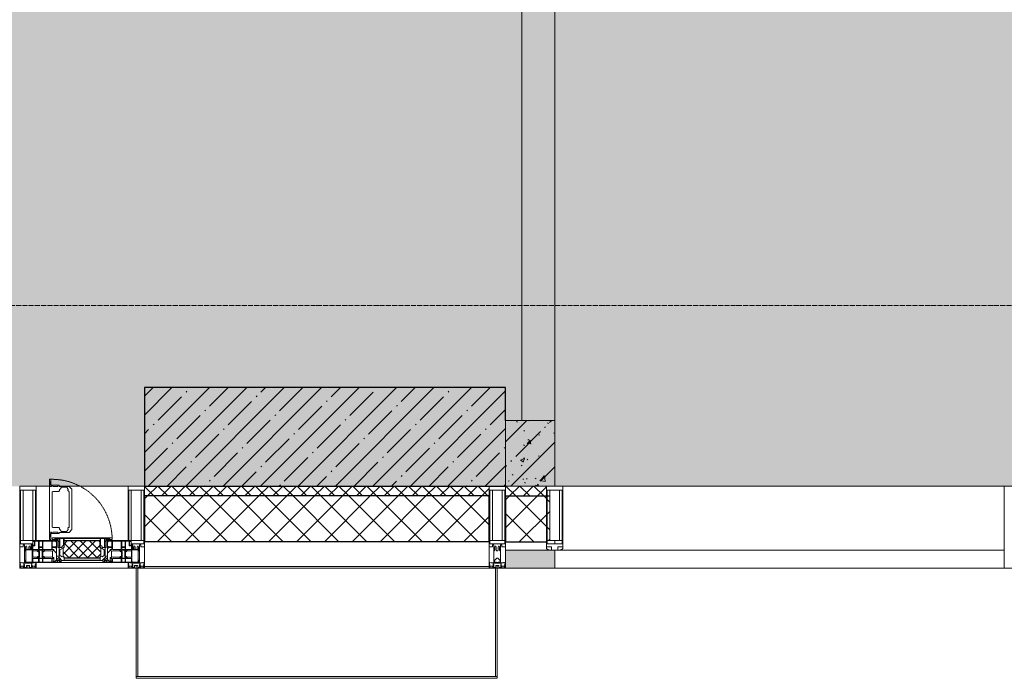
# Model space of a CAD drawing. Header units: millimetres. Extents: x -551130 to 178656, y -69521 to 202936.
# Tile 258 of 402: x -160983 to -157983, y 157134 to 159139. Entities that reach past the tile are written whole.
import ezdxf

# ---------------------------------------------------------------- set-up
doc = ezdxf.new("R2010")
doc.units = ezdxf.units.MM
doc.linetypes.add('-D1-02х01', pattern=[3, 2, -1])
doc.linetypes.add('-D1d1-15x02', pattern=[19, 15, -2, 0, -2])
for name, color, linetype, lineweight in [('_0', 7, 'Continuous', 13), ('A-COLS', 7, 'Continuous', 5), ('A-DETL-GENF', 7, 'Continuous', 5), ('A-GLAZ', 7, 'Continuous', 5), ('A-GLAZ-CURT', 8, 'Continuous', 5), ('A-GLAZ-CWMG', 8, 'Continuous', 5), ('A-WALL', 7, 'Continuous', 5), ('A-WALL-FNSH', 8, 'Continuous', 5), ('I-WALL', 7, 'Continuous', 5), ('S-COLS', 7, 'Continuous', 5), ('S-GRID', 7, 'Continuous', 5)]:
    doc.layers.add(name, color=color, linetype=linetype, lineweight=lineweight)
pattern_1 = [(45, (0, 0), (-21.213203, 21.213203), []), (135, (0, 0), (-21.213203, -21.213203), [])]
pattern_2 = [(45, (0, 0), (-42.42641, 42.42641), []), (135, (0, 0), (-42.42641, -42.42641), [])]

# ---------------------------------------------------------------- blocks, each defined once
blk = doc.blocks.new('Rectangular Mullion - 50Wx250H-V1-50_AS_M_L17')
at = {"layer": 'A-DETL-GENF'}
for p, q in [((-25, 84), (-25, 250)), ((-25, 250), (0, 250)), ((25, 250), (0, 250)), ((25, 65.2), (25, 250)), ((-23, 237.3), (0, 237.3)), ((-23, 237.3), (-23, 84)), ((-14.9, 84), (-14.9, 237.3)), ((23, 237.3), (0, 237.3)), ((14.9, 84), (14.9, 237.3)), ((23, 237.3), (23, 73.6)), ((0, 84), (-15, 84)), ((-0.5, 73.6), (-15, 73.6)), ((-10, 71.3), (-12, 71.3)), ((-10, 57.4), (-10, 71.3)), ((-7, 65.2), (-5.9, 67.3)), ((-7, 65.2), (-7, 57)), ((-4.1, 67.3), (-5.9, 67.3)), ((-4.1, 67.3), (-2.9, 65.1)), ((-2.9, 65.1), (-2.9, 57)), ((0, 84), (23, 84)), ((0.5, 73.6), (23, 73.6)), ((4.1, 67.3), (2.9, 65.1)), ((2.9, 65.1), (2.9, 57)), ((4.1, 67.3), (5.9, 67.3)), ((7, 65.2), (5.9, 67.3)), ((7, 65.2), (7, 54.7)), ((10, 71.3), (14, 71.3)), ((10, 53), (10, 71.3)), ((14, 71.3), (14, 65.2)), ((14, 65.2), (25, 65.2)), ((8.7, 53), (7, 54.7)), ((8.7, 53), (10, 53)), ((10, 53), (10, 17)), ((-23.8, 14.6), (-25, 14.2)), ((-25, 0), (-25, 14.2)), ((-23.8, 17), (-23.8, 14.6)), ((-22.5, 10.6), (-23.8, 14.6)), ((-22.5, 10.6), (-23.7, 9.9)), ((-23.7, 1.3), (-23.7, 9.9)), ((-23.7, 1.3), (-11.8, 1.3)), ((-23.2, 10.2), (-22.5, 8)), ((-22.5, 8), (-22.5, 4.5)), ((-21.3, 4.5), (-22.5, 4.5)), ((-22.3, 17), (-22.3, 16)), ((-22.3, 16), (-21.3, 16)), ((-19.9, 17), (-21.3, 16)), ((-21.3, 4.5), (-21.3, 6.5)), ((-21.3, 6.5), (-14.2, 6.5)), ((-7.4, 16.6), (-18.4, 16.6)), ((-14.2, 6.5), (-14.2, 4.5)), ((-13.2, 4.5), (-14.2, 4.5)), ((-13.2, 4.5), (-12.2, 7.2)), ((-12.7, 7.6), (-11.3, 11.4)), ((-12.7, 7.6), (-11.8, 6.9)), ((-12.2, 9), (-12.2, 14.8)), ((-12.2, 14.8), (0, 14.8)), ((-11.8, 1.3), (-11.8, 6.9)), ((-10.5, 11.2), (-11.3, 11.4)), ((-10.5, 1.5), (-10.5, 11.2)), ((-4.8, 1.5), (-10.5, 1.5)), ((0, 8), (-4.8, 8)), ((-4.8, 1.5), (-4.8, 8)), ((-2.6, 16.8), (0, 16.8)), ((2.6, 16.8), (0, 16.8)), ((0, 14.8), (0, 16.8)), ((0, 14.8), (0, 16.8)), ((12.2, 14.8), (0, 14.8)), ((0, 0), (0, 8)), ((0, 8), (4.8, 8)), ((0, 0), (0, 8)), ((4.8, 1.5), (4.8, 8)), ((4.8, 1.5), (10.5, 1.5)), ((8.5, 23), (6, 25.5)), ((6, 18), (7.4, 18)), ((7.4, 18), (7.4, 16.6)), ((7.4, 16.6), (18.4, 16.6)), ((7.5, 18.5), (8.5, 18.5)), ((7.5, 17), (7.5, 18.5)), ((10, 17), (7.5, 17)), ((8.5, 18.5), (8.5, 23)), ((10.5, 11.2), (11.3, 11.4)), ((10.5, 1.5), (10.5, 11.2)), ((12.7, 7.6), (11.3, 11.4)), ((12.7, 7.6), (11.8, 6.9)), ((11.8, 1.3), (11.8, 6.9)), ((23.7, 1.3), (11.8, 1.3)), ((12.2, 9), (12.2, 14.8)), ((13.2, 4.5), (12.2, 7.2)), ((13.2, 4.5), (14.2, 4.5)), ((21.3, 6.5), (14.2, 6.5)), ((14.2, 6.5), (14.2, 4.5)), ((18.4, 16.6), (19, 17.6)), ((19, 17.6), (21.3, 16)), ((22.3, 16), (21.3, 16)), ((21.3, 4.5), (21.3, 6.5)), ((21.3, 4.5), (22.5, 4.5)), ((22.3, 17), (22.3, 16)), ((22.3, 17), (23.8, 17)), ((22.5, 10.6), (23.8, 14.6)), ((22.5, 10.6), (23.7, 9.9)), ((23.2, 10.2), (22.5, 8)), ((22.5, 8), (22.5, 4.5)), ((23.7, 1.3), (23.7, 9.9)), ((23.8, 17), (23.8, 14.6)), ((23.8, 14.6), (25, 14.2)), ((25, 0), (25, 14.2)), ((-25, 0), (0, 0)), ((25, 0), (0, 0))]:
    blk.add_line(p, q, dxfattribs=at)
for centre, start, end in [((-0.5, 73.1), 360, 90), ((0.5, 73.1), 90, 180)]:
    blk.add_arc(centre, 0.5, start, end, dxfattribs=at)
blk = doc.blocks.new('Rectangular Mullion - R_StandardFrame_50Wx250H-3538113-50_AS_M_L17')
at = {"layer": 'A-GLAZ-CWMG', "lineweight": 9}
for p, q in [((-25, 84), (-25, 250)), ((-25, 250), (25, 250)), ((25, 250), (25, 0)), ((-25, 0), (-25, 17)), ((25, 0), (-25, 0))]:
    blk.add_line(p, q, dxfattribs=at)
blk = doc.blocks.new('A_PAN_Створка - 383мм-V32-50_AS_M_L17')
at = {"layer": 'A-GLAZ-CURT'}
h = blk.add_hatch(dxfattribs=at)
h.set_pattern_fill('FP_33', color=256, style=0, pattern_type=2)
h.set_pattern_definition([(225, (31460, -750), (14.142136, -14.142136), []), (315, (31460, -750), (14.142136, 14.142136), [])])
h.paths.add_polyline_path([(-54.5, -31.8), (-54.9, -34.1), (-57.2, -36.4), (-57.2, -60.8), (-54.6, -63.4), (-53.6, -82.7), (54.6, -81.8), (54.6, -63.4), (57.2, -60.8), (57.2, -36.4), (54.9, -34.1), (54.5, -31.8)])
at = {"layer": 'A-DETL-GENF'}
for p, q in [((-70, -32.1), (-61.4, -23.5)), ((61.4, -23.5), (-61.4, -23.5)), ((-54.9, -25.8), (-53.9, -24.8)), ((-54.9, -29.5), (-54.9, -25.8)), ((-53.9, -30.5), (-54.9, -29.5)), ((-53.9, -24.8), (53.9, -24.8)), ((54.9, -25.8), (53.9, -24.8)), ((53.9, -30.5), (54.9, -29.5)), ((54.9, -29.5), (54.9, -25.8)), ((70, -32.1), (61.4, -23.5)), ((-70, -62.5), (-70, -32.1)), ((-67.8, -38.3), (-65.7, -37.4)), ((-67.8, -55.7), (-67.8, -38.3)), ((-66, -56.5), (-67.8, -55.7)), ((-66, -56.5), (-62, -59.1)), ((-65.7, -37.4), (-60.8, -34.7)), ((-62, -59.1), (-60.7, -61)), ((-60.8, -34.7), (-57.3, -35.9)), ((-55.2, -33.8), (-57.3, -35.9)), ((-54.9, -34.1), (-57.2, -36.4)), ((-57.2, -36.4), (-57.2, -60.8)), ((-55.2, -33.8), (-54.8, -31.5)), ((-54.5, -31.8), (-54.9, -34.1)), ((0, -31.5), (-54.8, -31.5)), ((54.5, -31.8), (-54.5, -31.8)), ((53.9, -30.5), (-53.9, -30.5)), ((0, -31.5), (54.8, -31.5)), ((54.9, -34.1), (54.5, -31.8)), ((55.2, -33.8), (54.8, -31.5)), ((57.2, -36.4), (54.9, -34.1)), ((55.2, -33.8), (57.3, -35.9)), ((57.2, -60.8), (57.2, -36.4)), ((60.8, -34.7), (57.3, -35.9)), ((62, -59.1), (60.7, -61)), ((65.7, -37.4), (60.8, -34.7)), ((66, -56.5), (62, -59.1)), ((67.8, -38.3), (65.7, -37.4)), ((66, -56.5), (67.8, -55.7)), ((67.8, -55.7), (67.8, -38.3)), ((70, -62.5), (70, -32.1)), ((-91.5, -87.5), (-73.9, -87.5)), ((-91.5, -92), (-91.5, -87.5)), ((-83.4, -90.3), (-83.4, -87.5)), ((-73.9, -62.5), (-70, -62.5)), ((-73.9, -87.5), (-73.9, -62.5)), ((-69.4, -66.5), (-73.9, -66.5)), ((-73.9, -81.5), (-69.4, -81.5)), ((-69.4, -85.5), (-73.9, -85.5)), ((-69.4, -81.5), (-69.4, -66.5)), ((-69.4, -90.3), (-69.4, -85.5)), ((-61.7, -62.5), (-67.9, -62.5)), ((-67.9, -62.5), (-67.9, -89.3)), ((-67.9, -89.3), (-66.9, -90.3)), ((-61.7, -64.9), (-61.7, -62.5)), ((-60.1, -67.7), (-61.7, -64.9)), ((-60.7, -61), (-57.4, -61)), ((-56.4, -67.7), (-60.1, -67.7)), ((-57.4, -61), (-54.9, -63.5)), ((-57.4, -90.3), (-56.4, -89.4)), ((-57.2, -60.8), (-54.6, -63.4)), ((-56.4, -89.4), (-56.4, -67.7)), ((-54.9, -63.5), (-54.9, -81.9)), ((-54.9, -81.9), (-53.8, -83)), ((-54.9, -85.6), (-53.9, -84.6)), ((-54.9, -89.3), (-54.9, -85.6)), ((-53.9, -90.3), (-54.9, -89.3)), ((-54.6, -63.4), (-54.6, -81.8)), ((-54.6, -81.8), (-53.6, -82.7)), ((-53.9, -84.6), (53.9, -84.6)), ((53.8, -83), (-53.8, -83)), ((-53.6, -82.7), (53.6, -82.7)), ((53.6, -82.7), (54.6, -81.8)), ((54.9, -81.9), (53.8, -83)), ((54.9, -85.6), (53.9, -84.6)), ((53.9, -90.3), (54.9, -89.3)), ((54.6, -63.4), (57.2, -60.8)), ((54.6, -81.8), (54.6, -63.4)), ((57.4, -61), (54.9, -63.5)), ((54.9, -63.5), (54.9, -81.9)), ((54.9, -89.3), (54.9, -85.6)), ((56.4, -67.7), (60.1, -67.7)), ((56.4, -89.4), (56.4, -67.7)), ((57.4, -90.3), (56.4, -89.4)), ((60.7, -61), (57.4, -61)), ((60.1, -67.7), (61.7, -64.9)), ((61.7, -62.5), (67.9, -62.5)), ((61.7, -64.9), (61.7, -62.5)), ((67.9, -89.3), (66.9, -90.3)), ((67.9, -62.5), (67.9, -89.3)), ((69.4, -66.5), (73.9, -66.5)), ((69.4, -81.5), (69.4, -66.5)), ((73.9, -81.5), (69.4, -81.5)), ((69.4, -85.5), (73.9, -85.5)), ((69.4, -90.3), (69.4, -85.5)), ((73.9, -62.5), (70, -62.5)), ((73.9, -87.5), (73.9, -62.5)), ((91.5, -87.5), (73.9, -87.5)), ((83.4, -90.3), (83.4, -87.5)), ((91.5, -92), (91.5, -87.5)), ((-91.5, -92), (91.5, -92)), ((-83.4, -90.3), (-69.4, -90.3)), ((-66.9, -90.3), (-57.4, -90.3)), ((53.9, -90.3), (-53.9, -90.3)), ((66.9, -90.3), (57.4, -90.3)), ((83.4, -90.3), (69.4, -90.3))]:
    blk.add_line(p, q, dxfattribs=at)
at = {"layer": 'A-DETL-GENF', "color": 9, "true_color": 0xc8c8c8}
for p, q in [((95.1, -87.5), (95.1, -105.1)), ((99.6, -87.5), (95.1, -87.5)), ((99.6, -270.5), (99.6, -87.5)), ((39.7, -109), (31.1, -117.6)), ((31.1, -117.6), (31.1, -240.4)), ((70.1, -109), (39.7, -109)), ((45, -113.3), (42.3, -118.2)), ((42.3, -118.2), (43.5, -121.7)), ((45.9, -111.2), (45, -113.3)), ((63.3, -111.2), (45.9, -111.2)), ((64.1, -113), (63.3, -111.2)), ((64.1, -113), (66.7, -117)), ((66.7, -117), (68.6, -118.3)), ((68.6, -118.3), (68.6, -121.6)), ((70.1, -105.1), (70.1, -109)), ((95.1, -105.1), (70.1, -105.1)), ((74.1, -109.6), (74.1, -105.1)), ((89.1, -109.6), (74.1, -109.6)), ((89.1, -105.1), (89.1, -109.6)), ((93.1, -109.6), (93.1, -105.1)), ((97.9, -109.6), (93.1, -109.6)), ((97.9, -95.6), (95.1, -95.6)), ((97.9, -95.6), (97.9, -109.6)), ((41.4, -123.8), (39.1, -124.2)), ((39.1, -179), (39.1, -124.2)), ((41.4, -123.8), (43.5, -121.7)), ((68.6, -121.6), (71.1, -124.1)), ((71.1, -124.1), (89.5, -124.1)), ((89.5, -124.1), (90.6, -125.2)), ((90.6, -125.2), (90.6, -232.8)), ((39.1, -179), (39.1, -233.8)), ((41.4, -234.2), (39.1, -233.8)), ((41.4, -234.2), (43.5, -236.3)), ((42.3, -239.8), (43.5, -236.3)), ((45, -244.7), (42.3, -239.8)), ((66.7, -241), (68.6, -239.7)), ((68.6, -236.4), (71.1, -233.9)), ((68.6, -239.7), (68.6, -236.4)), ((71.1, -233.9), (89.5, -233.9)), ((89.5, -233.9), (90.6, -232.8)), ((39.7, -249), (31.1, -240.4)), ((70.1, -249), (39.7, -249)), ((45.9, -246.8), (45, -244.7)), ((63.3, -246.8), (45.9, -246.8)), ((64.1, -245), (63.3, -246.8)), ((64.1, -245), (66.7, -241)), ((70.1, -252.9), (70.1, -249)), ((95.1, -252.9), (70.1, -252.9)), ((74.1, -248.4), (74.1, -252.9)), ((89.1, -248.4), (74.1, -248.4)), ((89.1, -252.9), (89.1, -248.4)), ((93.1, -248.4), (93.1, -252.9)), ((97.9, -248.4), (93.1, -248.4)), ((95.1, -270.5), (95.1, -252.9)), ((97.9, -262.4), (95.1, -262.4)), ((97.9, -262.4), (97.9, -248.4)), ((99.6, -270.5), (95.1, -270.5))]:
    blk.add_line(p, q, dxfattribs=at)
at = {"layer": 'A-GLAZ'}
for p, q in [((-67.9, -17), (-171, -17)), ((-171, -17), (-171, -57)), ((-171, -18.5), (-153.5, -18.5)), ((-153.5, -18.5), (-152, -20)), ((-152, -20), (-152, -73.5)), ((-150.5, -17), (-150.5, -29.4)), ((-132.4, -18.6), (-150.5, -18.6)), ((-150.5, -29.4), (-132.4, -29.4)), ((-132.4, -29.4), (-132.4, -18.6)), ((-131, -18.2), (-131, -29.5)), ((-120.8, -18.2), (-131, -18.2)), ((-131, -29.5), (-120.8, -29.5)), ((-120.8, -18.2), (-120.8, -29.5)), ((-119.3, -18.6), (-92.5, -18.6)), ((-119.3, -29.4), (-119.3, -18.6)), ((-92.5, -29.4), (-119.3, -29.4)), ((-92.5, -18.6), (-92.5, -29.4)), ((-90.8, -18.5), (-90.8, -29.4)), ((-87.3, -18.5), (-90.8, -18.5)), ((-90.8, -29.4), (-85.9, -29.4)), ((-87.3, -20.4), (-87.3, -18.5)), ((-87.3, -20.4), (-87.3, -21.9)), ((-84.8, -20.4), (-87.3, -20.4)), ((-87.3, -21.9), (-85.9, -21.9)), ((-85.9, -18.2), (-85.9, -20.4)), ((-75.9, -18.2), (-85.9, -18.2)), ((-85.9, -21.9), (-85.9, -29.4)), ((-85.9, -29.4), (-85.9, -32.5)), ((-83.4, -20.4), (-84.8, -20.4)), ((-70, -33.8), (-83.4, -20.4)), ((-78, -84), (-78, -23.5)), ((-78, -23.5), (-67.9, -23.5)), ((-75.9, -21.5), (-75.9, -18.2)), ((-75.9, -21.5), (-75.9, -23.5)), ((-74.9, -21.5), (-75.9, -21.5)), ((-75.9, -23.5), (-73, -23.5)), ((-74.9, -17.9), (-74.9, -21.5)), ((-68.9, -17.9), (-74.9, -17.9)), ((-67.2, -29.3), (-73, -23.5)), ((-61.4, -23.5), (-70, -32.1)), ((-68.9, -21.5), (-68.9, -17.9)), ((-67.9, -21.5), (-68.9, -21.5)), ((67.9, -17), (-67.9, -17)), ((-61.4, -23.5), (-67.9, -17)), ((-67.9, -17), (-67.9, -23.5)), ((-67.9, -17), (67.9, -17)), ((-67.9, -21.5), (-67.9, -23.5)), ((-67.9, -23.5), (-64.6, -26.8)), ((-67.9, -23.5), (-64.6, -26.8)), ((-64.6, -26.8), (-67.2, -29.3)), ((-64.6, -26.8), (-61.4, -23.5)), ((61.4, -23.5), (-61.4, -23.5)), ((67.9, -17), (61.4, -23.5)), ((70, -32.1), (61.4, -23.5)), ((61.4, -23.5), (64.6, -26.8)), ((67.9, -23.5), (64.6, -26.8)), ((64.6, -26.8), (67.9, -23.5)), ((64.6, -26.8), (67.2, -29.3)), ((67.2, -29.3), (73, -23.5)), ((67.9, -23.5), (67.9, -17)), ((171, -17), (67.9, -17)), ((67.9, -21.5), (67.9, -23.5)), ((67.9, -21.5), (68.9, -21.5)), ((67.9, -23.5), (78, -23.5)), ((68.9, -17.9), (74.9, -17.9)), ((68.9, -21.5), (68.9, -17.9)), ((70, -33.8), (83.4, -20.4)), ((75.9, -23.5), (73, -23.5)), ((74.9, -17.9), (74.9, -21.5)), ((74.9, -21.5), (75.9, -21.5)), ((75.9, -18.2), (85.9, -18.2)), ((75.9, -21.5), (75.9, -18.2)), ((75.9, -21.5), (75.9, -23.5)), ((78, -23.5), (78, -84)), ((83.4, -20.4), (84.8, -20.4)), ((84.8, -20.4), (87.3, -20.4)), ((85.9, -18.2), (85.9, -20.4)), ((85.9, -21.9), (85.9, -29.4)), ((87.3, -21.9), (85.9, -21.9)), ((85.9, -29.4), (85.9, -32.5)), ((90.8, -29.4), (85.9, -29.4)), ((87.3, -18.5), (90.8, -18.5)), ((87.3, -20.4), (87.3, -18.5)), ((87.3, -20.4), (87.3, -21.9)), ((90.8, -18.5), (90.8, -29.4)), ((92.5, -18.6), (92.5, -29.4)), ((119.3, -18.6), (92.5, -18.6)), ((92.5, -29.4), (119.3, -29.4)), ((119.3, -29.4), (119.3, -18.6)), ((120.8, -18.2), (120.8, -29.5)), ((120.8, -18.2), (131, -18.2)), ((131, -29.5), (120.8, -29.5)), ((131, -18.2), (131, -29.5)), ((132.4, -18.6), (150.5, -18.6)), ((132.4, -29.4), (132.4, -18.6)), ((150.5, -29.4), (132.4, -29.4)), ((150.5, -17), (150.5, -29.4)), ((153.5, -18.5), (152, -20)), ((152, -20), (152, -73.5)), ((171, -18.5), (153.5, -18.5)), ((171, -57), (171, -17)), ((-171, -55.5), (-152, -55.5)), ((-171, -57), (-156, -57)), ((-153, -60), (-153, -73.5)), ((-150.5, -33.6), (-150.5, -68)), ((-136.3, -33.6), (-150.5, -33.6)), ((-136.4, -52.4), (-150.5, -52.4)), ((-150.5, -56.6), (-132.4, -56.6)), ((-137.2, -31), (-135.8, -35)), ((-132.5, -31), (-137.2, -31)), ((-137.2, -54.8), (-135.8, -50.8)), ((-132.5, -54.8), (-137.2, -54.8)), ((-132.1, -36.8), (-135.8, -35)), ((-132.1, -49), (-135.8, -50.8)), ((-132.5, -31.9), (-133.4, -33.7)), ((-133.4, -33.7), (-130.1, -35.3)), ((-133.4, -52), (-130.1, -50.4)), ((-132.5, -53.8), (-133.4, -52)), ((-132.5, -31.9), (-132.5, -31)), ((-132.5, -53.8), (-132.5, -54.8)), ((-132.4, -56.6), (-132.4, -82.5)), ((-132.1, -49), (-132.1, -36.8)), ((-131, -30.9), (-131, -33)), ((-120.8, -30.9), (-131, -30.9)), ((-129.4, -34.6), (-131, -33)), ((-129.4, -51.1), (-131, -52.7)), ((-131, -55.1), (-131, -52.7)), ((-120.8, -55.1), (-131, -55.1)), ((-131, -56.5), (-131, -62.6)), ((-131, -56.5), (-120.8, -56.5)), ((-130.1, -35.3), (-129.4, -34.6)), ((-130.1, -35.3), (-130.1, -50.4)), ((-130.1, -50.4), (-129.4, -51.1)), ((-122.4, -34.6), (-120.8, -33)), ((-121.7, -35.3), (-122.4, -34.6)), ((-121.7, -50.4), (-122.4, -51.1)), ((-122.4, -51.1), (-120.8, -52.7)), ((-118.4, -33.7), (-121.7, -35.3)), ((-121.7, -35.3), (-121.7, -50.4)), ((-118.4, -52), (-121.7, -50.4)), ((-120.8, -30.9), (-120.8, -33)), ((-120.8, -55.1), (-120.8, -52.7)), ((-120.8, -56.5), (-120.8, -62.6)), ((-119.7, -36.8), (-115.9, -35)), ((-119.7, -49), (-119.7, -36.8)), ((-119.7, -49), (-115.9, -50.8)), ((-119.3, -31), (-114.6, -31)), ((-119.3, -31.9), (-119.3, -31)), ((-119.3, -31.9), (-118.4, -33.7)), ((-119.3, -53.8), (-118.4, -52)), ((-119.3, -53.8), (-119.3, -54.8)), ((-119.3, -54.8), (-114.6, -54.8)), ((-119.3, -56.6), (-119.3, -82.5)), ((-92.5, -56.6), (-119.3, -56.6)), ((-114.6, -31), (-115.9, -35)), ((-114.6, -54.8), (-115.9, -50.8)), ((-94.1, -33.5), (-115.4, -33.5)), ((-94.1, -52.5), (-115.3, -52.5)), ((-89.9, -35.1), (-94.1, -33.5)), ((-89.9, -50.9), (-94.1, -52.5)), ((-92.5, -56.6), (-92.5, -82.5)), ((-90.8, -56.6), (-85.9, -56.6)), ((-90.8, -62.7), (-90.8, -56.6)), ((-89.9, -32.5), (-89.9, -35.1)), ((-85.9, -32.5), (-89.9, -32.5)), ((-89.9, -35.1), (-89.9, -50.9)), ((-89.9, -52.2), (-89.9, -50.9)), ((-89.9, -52.2), (-88.6, -53.5)), ((-85.9, -53.5), (-88.6, -53.5)), ((-85.9, -53.5), (-78, -45.6)), ((-85.9, -56.6), (-85.9, -53.5)), ((-78, -36.8), (-70, -36.8)), ((-78, -45.6), (-78, -36.8)), ((-70, -32.1), (-70, -62.5)), ((-70, -36.8), (-70, -33.8)), ((70, -62.5), (70, -32.1)), ((70, -36.8), (70, -33.8)), ((78, -36.8), (70, -36.8)), ((78, -45.6), (78, -36.8)), ((85.9, -53.5), (78, -45.6)), ((85.9, -32.5), (89.9, -32.5)), ((85.9, -53.5), (88.6, -53.5)), ((85.9, -56.6), (85.9, -53.5)), ((90.8, -56.6), (85.9, -56.6)), ((89.9, -52.2), (88.6, -53.5)), ((89.9, -32.5), (89.9, -35.1)), ((89.9, -35.1), (94.1, -33.5)), ((89.9, -35.1), (89.9, -50.9)), ((89.9, -50.9), (94.1, -52.5)), ((89.9, -52.2), (89.9, -50.9)), ((90.8, -62.7), (90.8, -56.6)), ((92.5, -56.6), (119.3, -56.6)), ((92.5, -56.6), (92.5, -82.5)), ((94.1, -33.5), (115.4, -33.5)), ((94.1, -52.5), (115.3, -52.5)), ((114.6, -31), (115.9, -35)), ((119.3, -31), (114.6, -31)), ((114.6, -54.8), (115.9, -50.8)), ((119.3, -54.8), (114.6, -54.8)), ((119.7, -36.8), (115.9, -35)), ((119.7, -49), (115.9, -50.8)), ((119.3, -31.9), (118.4, -33.7)), ((118.4, -33.7), (121.7, -35.3)), ((118.4, -52), (121.7, -50.4)), ((119.3, -53.8), (118.4, -52)), ((119.3, -31.9), (119.3, -31)), ((119.3, -53.8), (119.3, -54.8)), ((119.3, -56.6), (119.3, -82.5)), ((119.7, -49), (119.7, -36.8)), ((120.8, -30.9), (120.8, -33)), ((120.8, -30.9), (131, -30.9)), ((122.4, -34.6), (120.8, -33)), ((122.4, -51.1), (120.8, -52.7)), ((120.8, -55.1), (120.8, -52.7)), ((120.8, -55.1), (131, -55.1)), ((120.8, -56.5), (120.8, -62.6)), ((131, -56.5), (120.8, -56.5)), ((121.7, -35.3), (122.4, -34.6)), ((121.7, -35.3), (121.7, -50.4)), ((121.7, -50.4), (122.4, -51.1)), ((129.4, -34.6), (131, -33)), ((130.1, -35.3), (129.4, -34.6)), ((130.1, -50.4), (129.4, -51.1)), ((129.4, -51.1), (131, -52.7)), ((133.4, -33.7), (130.1, -35.3)), ((130.1, -35.3), (130.1, -50.4)), ((133.4, -52), (130.1, -50.4)), ((131, -30.9), (131, -33)), ((131, -55.1), (131, -52.7)), ((131, -56.5), (131, -62.6)), ((132.1, -36.8), (135.8, -35)), ((132.1, -49), (132.1, -36.8)), ((132.1, -49), (135.8, -50.8)), ((150.5, -56.6), (132.4, -56.6)), ((132.4, -56.6), (132.4, -82.5)), ((132.5, -31), (137.2, -31)), ((132.5, -31.9), (132.5, -31)), ((132.5, -31.9), (133.4, -33.7)), ((132.5, -53.8), (133.4, -52)), ((132.5, -53.8), (132.5, -54.8)), ((132.5, -54.8), (137.2, -54.8)), ((137.2, -31), (135.8, -35)), ((137.2, -54.8), (135.8, -50.8)), ((136.3, -33.6), (150.5, -33.6)), ((136.4, -52.4), (150.5, -52.4)), ((150.5, -33.6), (150.5, -68)), ((171, -55.5), (152, -55.5)), ((153, -73.5), (153, -60)), ((156, -57), (171, -57)), ((-153, -73.5), (-150, -73.5)), ((-150.5, -68), (-143.5, -68)), ((-150.5, -69.5), (-150.5, -73.5)), ((-145, -69.5), (-150.5, -69.5)), ((-150, -73.5), (-150, -84)), ((-150, -84), (-78, -84)), ((-148.5, -81), (-148.5, -82.5)), ((-143.5, -81), (-148.5, -81)), ((-148.5, -82.5), (-132.4, -82.5)), ((-145, -69.5), (-145, -79.5)), ((-143.5, -68), (-143.5, -81)), ((-120.8, -62.6), (-131, -62.6)), ((-131, -64.6), (-120.8, -64.6)), ((-131, -82.5), (-131, -64.6)), ((-131, -82.5), (-120.8, -82.5)), ((-120.8, -82.5), (-120.8, -64.6)), ((-119.3, -82.5), (-92.5, -82.5)), ((-73.9, -87.5), (-91.5, -87.5)), ((-91.5, -87.5), (-91.5, -92)), ((-80.4, -62.7), (-90.8, -62.7)), ((-90.8, -64.6), (-90.8, -82.5)), ((-80.1, -64.6), (-90.8, -64.6)), ((-90.8, -82.5), (-79.5, -82.5)), ((-78, -84), (-85, -84)), ((-85, -84), (-85, -87.5)), ((-85, -87.5), (-78, -87.5)), ((-80.4, -61.1), (-80.4, -62.7)), ((-78, -61.1), (-80.4, -61.1)), ((-80.1, -66.1), (-80.1, -64.6)), ((-78, -66.1), (-80.1, -66.1)), ((-79.5, -80.6), (-78, -80.6)), ((-79.5, -82.5), (-79.5, -80.6)), ((-78, -66.1), (-78, -61.1)), ((-78, -87.5), (-78, -84)), ((-78, -84), (-73.9, -84)), ((-70, -62.5), (-73.9, -62.5)), ((-73.9, -62.5), (-73.9, -87.5)), ((73.9, -62.5), (70, -62.5)), ((73.9, -87.5), (73.9, -62.5)), ((73.9, -84), (78, -84)), ((91.5, -87.5), (73.9, -87.5)), ((78, -61.1), (80.4, -61.1)), ((78, -66.1), (78, -61.1)), ((78, -66.1), (80.1, -66.1)), ((79.5, -80.6), (78, -80.6)), ((78, -87.5), (78, -84)), ((78, -84), (85, -84)), ((78, -84), (150, -84)), ((85, -87.5), (78, -87.5)), ((79.5, -82.5), (79.5, -80.6)), ((90.8, -82.5), (79.5, -82.5)), ((80.1, -64.6), (90.8, -64.6)), ((80.1, -66.1), (80.1, -64.6)), ((80.4, -61.1), (80.4, -62.7)), ((80.4, -62.7), (90.8, -62.7)), ((85, -84), (85, -87.5)), ((90.8, -64.6), (90.8, -82.5)), ((91.5, -92), (91.5, -87.5)), ((119.3, -82.5), (92.5, -82.5)), ((120.8, -62.6), (131, -62.6)), ((120.8, -82.5), (120.8, -64.6)), ((131, -64.6), (120.8, -64.6)), ((131, -82.5), (120.8, -82.5)), ((131, -82.5), (131, -64.6)), ((148.5, -82.5), (132.4, -82.5)), ((143.5, -68), (143.5, -81)), ((150.5, -68), (143.5, -68)), ((143.5, -81), (148.5, -81)), ((145, -69.5), (150.5, -69.5)), ((145, -69.5), (145, -79.5)), ((148.5, -81), (148.5, -82.5)), ((150, -84), (150, -73.5)), ((150, -73.5), (153, -73.5)), ((150.5, -69.5), (150.5, -73.5)), ((-91.5, -92), (91.5, -92))]:
    blk.add_line(p, q, dxfattribs=at)
for centre, start, end in [((-156, -60), 0, 90), ((156, -60), 90, 180)]:
    blk.add_arc(centre, 3, start, end, dxfattribs=at)
at = {"layer": 'A-GLAZ', "linetype": '-D1-02х01'}
blk.add_arc((91.4, -87.5), 183, 181.4091, 271.1445, dxfattribs=at)
blk = doc.blocks.new('Rectangular Mullion - R_StandardFrame_50Wx250H-3323618-50_AS_M_L17')
at = {"layer": 'A-GLAZ-CWMG'}
for p, q in [((37450, 1250), (37450, 1039.9)), ((37700, 1250), (37700, 970)), ((37450, 1010.4), (37450, 970))]:
    blk.add_line(p, q, dxfattribs=at)
blk = doc.blocks.new('System Panel - A_PAN_Glass-5028120-50_AS_M_L17')
at = {"layer": 'A-GLAZ-CURT'}
for p, q in [((685, 0), (-685, 0)), ((-685, 0), (-685, -55)), ((685, -55), (685, 0)), ((-685, -55), (671, -55))]:
    blk.add_line(p, q, dxfattribs=at)
blk = doc.blocks.new('Rectangular Mullion - R_StandardFrame_50Wx250H-3342548-50_AS_M_L17')
at = {"layer": 'A-GLAZ-CWMG'}
blk.add_line((32925, -500), (34270, -500), dxfattribs=at)
blk = doc.blocks.new('Rectangular Mullion - 50Wx250H-2623690-50_AS_M_L17')
at = {"layer": 'A-DETL-GENF'}
for p, q in [((-25, 65.2), (-25, 250)), ((-25, 250), (0, 250)), ((25, 250), (0, 250)), ((25, 65.2), (25, 250)), ((-23, 237.3), (0, 237.3)), ((-23, 237.3), (-23, 73.6)), ((-14.9, 84), (-14.9, 237.3)), ((23, 237.3), (0, 237.3)), ((14.9, 84), (14.9, 237.3)), ((23, 237.3), (23, 73.6)), ((-14, 65.2), (-25, 65.2)), ((0, 84), (-23, 84)), ((-0.5, 73.6), (-23, 73.6)), ((-14, 71.3), (-14, 65.2)), ((-10, 71.3), (-14, 71.3)), ((-10, 53), (-10, 71.3)), ((-7, 65.2), (-5.9, 67.3)), ((-7, 65.2), (-7, 54.7)), ((-4.1, 67.3), (-5.9, 67.3)), ((-4.1, 67.3), (-2.9, 65.1)), ((-2.9, 65.1), (-2.9, 54.6)), ((0, 84), (23, 84)), ((0.5, 73.6), (23, 73.6)), ((4.1, 67.3), (2.9, 65.1)), ((2.9, 65.1), (2.9, 54.6)), ((4.1, 67.3), (5.9, 67.3)), ((7, 65.2), (5.9, 67.3)), ((7, 65.2), (7, 54.7)), ((10, 71.3), (14, 71.3)), ((10, 53), (10, 71.3)), ((14, 71.3), (14, 65.2)), ((14, 65.2), (25, 65.2)), ((-8.7, 53), (-10, 53)), ((-10, 53), (-10, 17)), ((-8.7, 53), (-7, 54.7)), ((-1.3, 53), (-2.9, 54.6)), ((0, 53), (-1.3, 53)), ((0, 53), (1.3, 53)), ((1.3, 53), (2.9, 54.6)), ((8.7, 53), (7, 54.7)), ((8.7, 53), (10, 53)), ((10, 53), (10, 17)), ((-23.8, 14.6), (-25, 14.2)), ((-25, 0), (-25, 14.2)), ((-22.3, 17), (-23.8, 17)), ((-23.8, 17), (-23.8, 14.6)), ((-22.5, 10.6), (-23.8, 14.6)), ((-22.5, 10.6), (-23.7, 9.9)), ((-23.7, 1.3), (-23.7, 9.9)), ((-23.7, 1.3), (-11.8, 1.3)), ((-23.2, 10.2), (-22.5, 8)), ((-22.5, 8), (-22.5, 4.5)), ((-21.3, 4.5), (-22.5, 4.5)), ((-22.3, 17), (-22.3, 16)), ((-22.3, 16), (-21.3, 16)), ((-19, 17.6), (-21.3, 16)), ((-21.3, 4.5), (-21.3, 6.5)), ((-21.3, 6.5), (-14.2, 6.5)), ((-18.4, 16.6), (-19, 17.6)), ((-7.4, 16.6), (-18.4, 16.6)), ((-14.2, 6.5), (-14.2, 4.5)), ((-13.2, 4.5), (-14.2, 4.5)), ((-13.2, 4.5), (-12.2, 7.2)), ((-12.7, 7.6), (-11.3, 11.4)), ((-12.7, 7.6), (-11.8, 6.9)), ((-12.2, 9), (-12.2, 14.8)), ((-12.2, 14.8), (0, 14.8)), ((-11.8, 1.3), (-11.8, 6.9)), ((-10.5, 11.2), (-11.3, 11.4)), ((-10.5, 1.5), (-10.5, 11.2)), ((-4.8, 1.5), (-10.5, 1.5)), ((-10, 17), (-7.5, 17)), ((-8.5, 23), (-1.5, 30)), ((-8.5, 18.5), (-8.5, 23)), ((-7.5, 18.5), (-8.5, 18.5)), ((-7.5, 17), (-7.5, 18.5)), ((-7.4, 18), (-7.4, 16.6)), ((-2.6, 18), (-7.4, 18)), ((0, 8), (-4.8, 8)), ((-4.8, 1.5), (-4.8, 8)), ((-2.6, 18), (-2.6, 16.8)), ((-2.6, 16.8), (0, 16.8)), ((-1.5, 30), (0, 30)), ((1.5, 30), (0, 30)), ((2.6, 16.8), (0, 16.8)), ((0, 14.8), (0, 16.8)), ((0, 14.8), (0, 16.8)), ((12.2, 14.8), (0, 14.8)), ((0, 0), (0, 8)), ((0, 8), (4.8, 8)), ((0, 0), (0, 8)), ((8.5, 23), (1.5, 30)), ((2.6, 18), (2.6, 16.8)), ((2.6, 18), (7.4, 18)), ((4.8, 1.5), (4.8, 8)), ((4.8, 1.5), (10.5, 1.5)), ((7.4, 18), (7.4, 16.6)), ((7.4, 16.6), (18.4, 16.6)), ((7.5, 18.5), (8.5, 18.5)), ((7.5, 17), (7.5, 18.5)), ((10, 17), (7.5, 17)), ((8.5, 18.5), (8.5, 23)), ((10.5, 11.2), (11.3, 11.4)), ((10.5, 1.5), (10.5, 11.2)), ((12.7, 7.6), (11.3, 11.4)), ((12.7, 7.6), (11.8, 6.9)), ((11.8, 1.3), (11.8, 6.9)), ((23.7, 1.3), (11.8, 1.3)), ((12.2, 9), (12.2, 14.8)), ((13.2, 4.5), (12.2, 7.2)), ((13.2, 4.5), (14.2, 4.5)), ((21.3, 6.5), (14.2, 6.5)), ((14.2, 6.5), (14.2, 4.5)), ((18.4, 16.6), (19, 17.6)), ((19, 17.6), (21.3, 16)), ((22.3, 16), (21.3, 16)), ((21.3, 4.5), (21.3, 6.5)), ((21.3, 4.5), (22.5, 4.5)), ((22.3, 17), (22.3, 16)), ((22.3, 17), (23.8, 17)), ((22.5, 10.6), (23.8, 14.6)), ((22.5, 10.6), (23.7, 9.9)), ((23.2, 10.2), (22.5, 8)), ((22.5, 8), (22.5, 4.5)), ((23.7, 1.3), (23.7, 9.9)), ((23.8, 17), (23.8, 14.6)), ((23.8, 14.6), (25, 14.2)), ((25, 0), (25, 14.2)), ((-25, 0), (0, 0)), ((25, 0), (0, 0))]:
    blk.add_line(p, q, dxfattribs=at)
for centre, start, end in [((-0.5, 73.1), 360, 90), ((0.5, 73.1), 90, 180)]:
    blk.add_arc(centre, 0.5, start, end, dxfattribs=at)
blk = doc.blocks.new('Rectangular Mullion - R_StandardFrame_50Wx250H-4058886-50_AS_M_L17')
at = {"layer": 'A-GLAZ-CWMG', "lineweight": 9}
for p, q in [((-50, 0), (-50, 250)), ((-50, 250), (0, 250)), ((0, 250), (0, 0)), ((0, 0), (-50, 0))]:
    blk.add_line(p, q, dxfattribs=at)
blk = doc.blocks.new('Rectangular Mullion - 50Wx250H-3038606-50_AS_M_L17')
at = {"layer": 'A-DETL-GENF'}
for p, q in [((0, 250), (-25, 250)), ((-25, 250), (-25, 237.3)), ((-25, 65.2), (-25, 250)), ((-25, 250), (0, 250)), ((25, 250), (0, 250)), ((25, 250), (0, 250)), ((25, 237.3), (25, 250)), ((25, 65.2), (25, 250)), ((-23, 237.3), (0, 237.3)), ((-23, 237.3), (0, 237.3)), ((-23, 237.3), (-23, 73.6)), ((0, 237.3), (-14.9, 237.3)), ((-14.9, 237.3), (-14.9, 84)), ((-14.9, 84), (-14.9, 237.3)), ((14.9, 237.3), (0, 237.3)), ((0, 237.3), (23, 237.3)), ((23, 237.3), (0, 237.3)), ((14.9, 84), (14.9, 237.3)), ((14.9, 84), (14.9, 237.3)), ((23, 237.3), (23, 73.6)), ((-25, 73.6), (-25, 65.2)), ((-25, 65.2), (-25, 60.2)), ((-10, 65.2), (-25, 65.2)), ((-25, 65.2), (-25, 60.2)), ((-25, 65.2), (-10, 65.2)), ((-10, 65.2), (-25, 65.2)), ((0, 84), (-23, 84)), ((-23, 84), (-23, 73.6)), ((0, 84), (-23, 84)), ((-23, 73.6), (0, 73.6)), ((0, 73.6), (-23, 73.6)), ((-0.5, 73.6), (-23, 73.6)), ((-14.9, 84), (0, 84)), ((-10, 55), (-10, 65.2)), ((-10, 65.2), (-10, 55)), ((-10, 55), (-10, 65.2)), ((0, 84), (14.9, 84)), ((23, 84), (0, 84)), ((0, 84), (0, 73.6)), ((0, 84), (23, 84)), ((0, 73.6), (0, 84)), ((0, 73.6), (23, 73.6)), ((23, 73.6), (0, 73.6)), ((0.5, 73.6), (23, 73.6)), ((10, 65.2), (10, 55)), ((25, 65.2), (10, 65.2)), ((10, 55), (10, 65.2)), ((10, 65.2), (25, 65.2)), ((10, 65.2), (25, 65.2)), ((10, 55), (10, 65.2)), ((23, 73.6), (23, 84)), ((25, 65.2), (25, 73.6)), ((25, 65.2), (25, 60.2)), ((25, 60.2), (25, 65.2)), ((-10, 55), (-14, 55)), ((-14, 55), (-10, 55)), ((-10, 55), (0, 55)), ((0, 55), (-10, 55)), ((0, 55), (10, 55)), ((0, 55), (10, 55)), ((10, 55), (14, 55)), ((10, 55), (14, 55))]:
    blk.add_line(p, q, dxfattribs=at)
for centre, start, end in [((-14, 69.1), 218.9723, 270), ((-14, 69.1), 218.9723, 270), ((-14, 69.1), 218.9723, 270), ((14, 69.1), 270, 321.0277), ((14, 69.1), 270, 321.0277), ((14, 69.1), 270, 321.0277)]:
    blk.add_arc(centre, 14.1, start, end, dxfattribs=at)
blk = doc.blocks.new('Rectangular Mullion - R_InvisibleFrame_50Wx250H-4214158-50_AS_M_L17')
at = {"layer": 'A-GLAZ-CWMG', "lineweight": 9}
for p, q in [((-25, 73.6), (-25, 237.3)), ((25, 237.3), (25, 73.6))]:
    blk.add_line(p, q, dxfattribs=at)
blk = doc.blocks.new('Rectangular Mullion - 50Wx250H-V4-50_AS_M_L17')
at = {"layer": 'A-DETL-GENF'}
for p, q in [((-25, 65.2), (-25, 250)), ((-25, 250), (0, 250)), ((25, 250), (0, 250)), ((25, 84), (25, 250)), ((-23, 237.3), (0, 237.3)), ((-23, 237.3), (-23, 73.6)), ((-14.9, 84), (-14.9, 237.3)), ((23, 237.3), (0, 237.3)), ((14.9, 84), (14.9, 237.3)), ((23, 237.3), (23, 84)), ((-14, 65.2), (-25, 65.2)), ((0, 84), (-23, 84)), ((-0.5, 73.6), (-23, 73.6)), ((-14, 71.3), (-14, 65.2)), ((-10, 71.3), (-14, 71.3)), ((-10, 53), (-10, 71.3)), ((-7, 65.2), (-5.9, 67.3)), ((-7, 65.2), (-7, 54.7)), ((-4.1, 67.3), (-5.9, 67.3)), ((-4.1, 67.3), (-2.9, 65.1)), ((-2.9, 65.1), (-2.9, 57)), ((0, 84), (15, 84)), ((0.5, 73.6), (15, 73.6)), ((4.1, 67.3), (2.9, 65.1)), ((2.9, 65.1), (2.9, 57)), ((4.1, 67.3), (5.9, 67.3)), ((7, 65.2), (5.9, 67.3)), ((7, 65.2), (7, 57)), ((10, 71.3), (12, 71.3)), ((10, 57.4), (10, 71.3)), ((-8.7, 53), (-10, 53)), ((-10, 53), (-10, 17)), ((-8.7, 53), (-7, 54.7)), ((-23.8, 14.6), (-25, 14.2)), ((-25, 0), (-25, 14.2)), ((-22.3, 17), (-23.8, 17)), ((-23.8, 17), (-23.8, 14.6)), ((-22.5, 10.6), (-23.8, 14.6)), ((-22.5, 10.6), (-23.7, 9.9)), ((-23.7, 1.3), (-23.7, 9.9)), ((-23.7, 1.3), (-11.8, 1.3)), ((-23.2, 10.2), (-22.5, 8)), ((-22.5, 8), (-22.5, 4.5)), ((-21.3, 4.5), (-22.5, 4.5)), ((-22.3, 17), (-22.3, 16)), ((-22.3, 16), (-21.3, 16)), ((-19, 17.6), (-21.3, 16)), ((-21.3, 4.5), (-21.3, 6.5)), ((-21.3, 6.5), (-14.2, 6.5)), ((-18.4, 16.6), (-19, 17.6)), ((-7.4, 16.6), (-18.4, 16.6)), ((-14.2, 6.5), (-14.2, 4.5)), ((-13.2, 4.5), (-14.2, 4.5)), ((-13.2, 4.5), (-12.2, 7.2)), ((-12.7, 7.6), (-11.3, 11.4)), ((-12.7, 7.6), (-11.8, 6.9)), ((-12.2, 9), (-12.2, 14.8)), ((-12.2, 14.8), (0, 14.8)), ((-11.8, 1.3), (-11.8, 6.9)), ((-10.5, 11.2), (-11.3, 11.4)), ((-10.5, 1.5), (-10.5, 11.2)), ((-4.8, 1.5), (-10.5, 1.5)), ((-10, 17), (-7.5, 17)), ((-8.5, 23), (-6, 25.5)), ((-8.5, 18.5), (-8.5, 23)), ((-7.5, 18.5), (-8.5, 18.5)), ((-7.5, 17), (-7.5, 18.5)), ((-7.4, 18), (-7.4, 16.6)), ((-6, 18), (-7.4, 18)), ((0, 8), (-4.8, 8)), ((-4.8, 1.5), (-4.8, 8)), ((-2.6, 16.8), (0, 16.8)), ((2.6, 16.8), (0, 16.8)), ((0, 14.8), (0, 16.8)), ((0, 14.8), (0, 16.8)), ((12.2, 14.8), (0, 14.8)), ((0, 0), (0, 8)), ((0, 8), (4.8, 8)), ((0, 0), (0, 8)), ((4.8, 1.5), (4.8, 8)), ((4.8, 1.5), (10.5, 1.5)), ((7.4, 16.6), (18.4, 16.6)), ((10.5, 11.2), (11.3, 11.4)), ((10.5, 1.5), (10.5, 11.2)), ((12.7, 7.6), (11.3, 11.4)), ((12.7, 7.6), (11.8, 6.9)), ((11.8, 1.3), (11.8, 6.9)), ((23.7, 1.3), (11.8, 1.3)), ((12.2, 9), (12.2, 14.8)), ((13.2, 4.5), (12.2, 7.2)), ((13.2, 4.5), (14.2, 4.5)), ((21.3, 6.5), (14.2, 6.5)), ((14.2, 6.5), (14.2, 4.5)), ((19.9, 17), (21.3, 16)), ((22.3, 16), (21.3, 16)), ((21.3, 4.5), (21.3, 6.5)), ((21.3, 4.5), (22.5, 4.5)), ((22.3, 17), (22.3, 16)), ((22.5, 10.6), (23.8, 14.6)), ((22.5, 10.6), (23.7, 9.9)), ((23.2, 10.2), (22.5, 8)), ((22.5, 8), (22.5, 4.5)), ((23.7, 1.3), (23.7, 9.9)), ((23.8, 17), (23.8, 14.6)), ((23.8, 14.6), (25, 14.2)), ((25, 0), (25, 14.2)), ((-25, 0), (0, 0)), ((25, 0), (0, 0))]:
    blk.add_line(p, q, dxfattribs=at)
for centre, start, end in [((-0.5, 73.1), 360, 90), ((0.5, 73.1), 90, 180)]:
    blk.add_arc(centre, 0.5, start, end, dxfattribs=at)
blk = doc.blocks.new('Rectangular Mullion - R_StandardFrame_50Wx250H-4053641-50_AS_M_L17')
at = {"layer": 'A-GLAZ-CWMG', "lineweight": 9}
for p, q in [((0, 250), (-50, 250)), ((-50, 250), (-50, 84)), ((0, 0), (0, 250)), ((-50, 17), (-50, 0)), ((-50, 0), (0, 0))]:
    blk.add_line(p, q, dxfattribs=at)
blk = doc.blocks.new('RST_AR_KMN_R22_B3_FCD_rvt-1-50_AS_M_L17')
at = {"layer": 'A-WALL'}
h = blk.add_hatch(dxfattribs=at)
h.set_pattern_fill('FP_6', color=256, style=0, pattern_type=2)
h.set_pattern_definition(pattern_1)
h.paths.add_polyline_path([(32643.3, -530), (32700, -530), (32700, -500), (31650, -500), (31650, -530), (32353.9, -530)])
h = blk.add_hatch(dxfattribs=at)
h.set_pattern_fill('FP_6', color=256, style=0, pattern_type=2)
h.set_pattern_definition(pattern_1)
h.paths.add_polyline_path([(32875, -530), (32885.1, -530), (32885.1, -512.7), (32875, -512.7), (32875, -500), (32750, -500), (32750, -530)])
h = blk.add_hatch(dxfattribs=at)
h.set_pattern_fill('FP_7', color=256, style=0, pattern_type=2)
h.set_pattern_definition(pattern_2)
h.paths.add_polyline_path([(31775.2, -670), (32700, -670), (32700, -530), (31650, -530), (31650, -670)])
h = blk.add_hatch(dxfattribs=at)
h.set_pattern_fill('FP_7', color=256, style=0, pattern_type=2)
h.set_pattern_definition(pattern_2)
h.paths.add_polyline_path([(32750, -670), (32877, -670), (32877, -666.1), (32885.1, -666.1), (32885.1, -530), (32750, -530)])
at = {"layer": 'A-WALL', "true_color": 0xeff9fa}
blk.add_hatch(color=7, dxfattribs=at).paths.add_polyline_path([(32900, -750), (32900, -695), (32750, -695), (32750, -750)])
at = {"layer": 'A-COLS', "lineweight": 18}
for p, q in [((31625, -750), (31625, -1080.3)), ((31630, -750), (31625, -750)), ((31630, -1080.3), (31630, -750)), ((32720, -750), (32720, -1080.3)), ((32725, -750), (32720, -750)), ((32725, -1080.3), (32725, -750)), ((31625, -1080.3), (31630, -1080.3)), ((31625, -1080.3), (31625, -1085.4)), ((32725, -1080.3), (31625, -1080.3)), ((31625, -1085.4), (32725, -1085.4)), ((32720, -1080.3), (32725, -1080.3)), ((32725, -1085.4), (32725, -1080.3))]:
    blk.add_line(p, q, dxfattribs=at)
at = {"layer": 'A-WALL'}
for p, q in [((32700, -500), (31650, -500)), ((31650, -500), (31650, -530)), ((32700, -530), (32700, -500)), ((32875, -500), (32750, -500)), ((32750, -500), (32750, -530)), ((31650, -670), (31650, -745)), ((32700, -745), (32700, -670)), ((32750, -670), (32750, -695)), ((32750, -695), (32886, -695)), ((32700, -745), (31650, -745))]:
    blk.add_line(p, q, dxfattribs=at)
at = {"layer": 'A-WALL', "lineweight": 25}
for p, q in [((31650, -530), (31650, -670)), ((32700, -530), (31650, -530)), ((32700, -670), (32700, -530)), ((32750, -530), (32750, -670)), ((32750, -530), (32885.1, -530)), ((32700, -670), (31650, -670)), ((32750, -670), (32877, -670))]:
    blk.add_line(p, q, dxfattribs=at)
at = {"layer": 'A-WALL-FNSH'}
for p, q in [((32750, -695), (32750, -750)), ((32900, -750), (32900, -695)), ((31650, -745), (31650, -750)), ((32700, -750), (32700, -745)), ((31650, -750), (32700, -750)), ((32750, -750), (32900, -750))]:
    blk.add_line(p, q, dxfattribs=at)
at = {"layer": 'A-GLAZ-CURT', "lineweight": 5, "rotation": 180}
for name, p in [('A_PAN_Створка - 383мм-V32-50_AS_M_L17', (31460, -750)), ('System Panel - A_PAN_Glass-5028120-50_AS_M_L17', (33585, -750))]:
    blk.add_blockref(name, p, dxfattribs=at)
at = {"layer": 'A-GLAZ-CWMG', "lineweight": 5, "extrusion": (0, 0, -1)}
for name, p in [('Rectangular Mullion - 50Wx250H-V1-50_AS_M_L17', (-31295, -750)), ('Rectangular Mullion - R_StandardFrame_50Wx250H-3538113-50_AS_M_L17', (-31295, -750)), ('Rectangular Mullion - 50Wx250H-V4-50_AS_M_L17', (-31625, -750)), ('Rectangular Mullion - 50Wx250H-2623690-50_AS_M_L17', (-32725, -750)), ('Rectangular Mullion - R_StandardFrame_50Wx250H-4058886-50_AS_M_L17', (-32700, -750)), ('Rectangular Mullion - 50Wx250H-3038606-50_AS_M_L17', (-32900, -750)), ('Rectangular Mullion - R_StandardFrame_50Wx250H-3538113-50_AS_M_L17', (-34295, -750)), ('Rectangular Mullion - R_InvisibleFrame_50Wx250H-4214158-50_AS_M_L17', (-32900, -750))]:
    blk.add_blockref(name, p, dxfattribs=at)
at = {"layer": 'A-GLAZ-CWMG', "lineweight": 5, "rotation": 270.0000000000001}
blk.add_blockref('Rectangular Mullion - R_StandardFrame_50Wx250H-3323618-50_AS_M_L17', (30350, 36950), dxfattribs=at)
at = {"layer": 'A-GLAZ-CWMG', "lineweight": 5}
for name, p in [('Rectangular Mullion - R_StandardFrame_50Wx250H-4053641-50_AS_M_L17', (31650, -750)), ('Rectangular Mullion - R_StandardFrame_50Wx250H-3342548-50_AS_M_L17', (0, 0))]:
    blk.add_blockref(name, p, dxfattribs=at)

msp = doc.modelspace()

# ---------------------------------------------------------------- hatches: boundary and pattern name
at = {"layer": '_0', "transparency": 33554534}
h = msp.add_hatch(color=252, dxfattribs=at)
h.dxf.hatch_style = 1
h.paths.add_polyline_path([(-186504.2, 164969.4), (-186502.9, 167869.4), (-186002.9, 167869.4), (-186002.9, 168219.4), (-183952.9, 168219.4), (-183952.9, 172269.4), (-179002.9, 172269.4), (-179002.9, 170769.4), (-177452.9, 170769.4), (-177452.9, 177169.4), (-185852.9, 177169.4), (-185852.9, 178969.4), (-186852.9, 178969.4), (-186852.9, 180969.4), (-184102.9, 180969.4), (-184102.9, 180269.4), (-183352.9, 180269.4), (-183352.9, 179219.4), (-163952.9, 179219.4), (-163952.9, 180969.4), (-160672.9, 180969.4), (-160672.9, 178969.4), (-161752.9, 178969.4), (-161752.9, 177169.4), (-169752.9, 177169.4), (-169752.9, 168219.4), (-161802.9, 168219.4), (-161802.9, 167819.4), (-161302.9, 167819.4), (-161302.9, 164969.4), (-163402.9, 164969.4), (-163402.9, 166169.4), (-183902.9, 166169.4), (-183902.9, 164969.4)], flags=16)
h.paths.add_polyline_path([(-192753.7, 187670.2), (-154802.1, 187670.2), (-154802.1, 157718.6), (-192753.7, 157718.6)])
at = {"layer": 'I-WALL'}
h = msp.add_hatch(dxfattribs=at)
h.set_pattern_fill('FP_43', color=256, style=0, pattern_type=2)
h.set_pattern_definition([(45, (-192252.93, 158219.39), (-75.43415, 75.43415), [106.68, -17.78, 3.556, -17.78]), (45, (-192252.93, 158294.77), (-75.43415, 75.43415), []), (50, (-192252.93, 158219.39), (127.5292, -11.15758), [13.335, -146.685]), (355, (-192252.93, 158219.39), (-24.66966, 133.74), [10.668, -117.348]), (100.451, (-192242.31, 158218.46), (102.85973, 122.5818), [11.333, -124.663]), (46.184, (-192252.93, 158254.95), (189.75516, -29.4304), [20.002, -220.027]), (96.636, (-192237.12, 158252.5), (166.1822, 173.1996), [17, -186.995]), (351.184, (-192252.93, 158254.95), (166.1839, 173.1976), [16.002, -176.022]), (21, (-192235.15, 158246.06), (106.13027, -71.58603), [13.335, -146.685]), (326, (-192235.15, 158246.06), (43.2619, 128.93175), [10.668, -117.348]), (71.451, (-192226.31, 158240.09), (149.39198, 57.34505), [11.333, -124.663]), (37.5, (-192252.935, 158219.386), (2.16223, 59.18836), [3.353, -112.573, 3.353, -115.773, -117.792]), (37.5, (-192252.935, 158219.386), (2.16223, 59.18836), [-235.052, 3.353, -114.44]), (7.5, (-192252.935, 158219.386), (46.77386, 70.12615), [3.353, -64.567, 3.353, -109.906, -44.894]), (7.5, (-192252.935, 158219.386), (46.77386, 70.12615), [-181.178, 3.353, -41.542]), (327.5, (-192292.584, 158219.386), (94.91367, -4.01009), [3.353, -41.097, 3.353, -135.331, -184.023]), (327.5, (-192292.584, 158219.386), (94.91367, -4.01009), [-183.134, 3.353, -180.67]), (317.5, (-192310.36, 158219.386), (103.69057, 17.79882), [3.353, -54.432, 3.353, -88.748, -130.683]), (317.5, (-192310.36, 158219.386), (103.69057, 17.79882), [-149.885, 3.353, -127.33])])
h.paths.add_polyline_path([(-159352.9, 157719.4), (-159352.9, 157919.4), (-159502.9, 157919.4), (-159502.9, 157719.4), (-159375.9, 157719.4)])
at = {"layer": 'S-COLS'}
h = msp.add_hatch(dxfattribs=at)
h.set_pattern_fill('FP_1', color=256, style=0, pattern_type=2)
h.set_pattern_definition([(45, (-192252.935, 158219.386), (-57.02463, 57.02463), []), (45, (-192195.91, 158219.386), (-57.02463, 57.02463), [100.806, -20.161, 3.353, -16.808])])
h.paths.add_polyline_path([(-160602.9, 157719.4), (-159502.9, 157719.4), (-159502.9, 158019.4), (-160602.9, 158019.4)])

# ---------------------------------------------------------------- linework, layer by layer
at = {"layer": 'A-WALL', "lineweight": 9}
for p, q in [((-159352.9, 157919.4), (-159502.9, 157919.4)), ((-159352.9, 157719.4), (-159352.9, 157919.4)), ((-159502.9, 157719.4), (-159377.9, 157719.4))]:
    msp.add_line(p, q, dxfattribs=at)
at = {"layer": 'A-WALL'}
msp.add_line((-159502.9, 157919.4), (-159502.9, 157719.4), dxfattribs=at)
at = {"layer": 'I-WALL'}
for p, q in [((-159352.9, 161069.4), (-159352.9, 157919.4)), ((-159452.9, 157919.4), (-159452.9, 160969.4)), ((-160932.9, 157719.4), (-160892.5, 157719.4)), ((-160892.5, 157718.6), (-160932.9, 157718.6)), ((-160863, 157719.4), (-160652.9, 157719.4)), ((-160652.9, 157718.6), (-160863, 157718.6)), ((-159327.9, 157719.4), (-157982.9, 157719.4)), ((-157982.9, 157718.6), (-159327.9, 157718.6))]:
    msp.add_line(p, q, dxfattribs=at)
at = {"layer": 'S-COLS', "lineweight": 25}
for p, q in [((-159502.9, 158019.4), (-160602.9, 158019.4)), ((-160602.9, 158019.4), (-160602.9, 157719.4)), ((-159502.9, 157919.4), (-159502.9, 158019.4)), ((-160602.9, 157719.4), (-159502.9, 157719.4))]:
    msp.add_line(p, q, dxfattribs=at)
at = {"layer": 'S-COLS'}
msp.add_line((-159502.9, 157719.4), (-159502.9, 157919.4), dxfattribs=at)
at = {"layer": 'S-GRID', "linetype": '-D1d1-15x02'}
msp.add_line((-195373.9, 158269.4), (-153377.4, 158269.4), dxfattribs=at)

# ---------------------------------------------------------------- block references
at = {"lineweight": 5}
msp.add_blockref('RST_AR_KMN_R22_B3_FCD_rvt-1-50_AS_M_L17', (-192252.9, 158219.4), dxfattribs=at)

doc.saveas('drawing.dxf')
